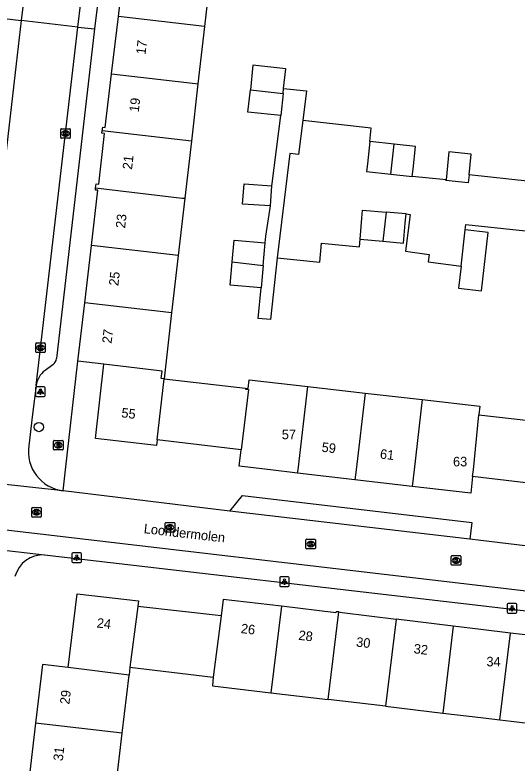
# Model space of a CAD drawing. Extents: x 161243 to 161752, y 384138 to 384885.
# Drawn here: x 161451.2 to 161503.8, y 384469.3 to 384547.7 of the extents above; entities that cross this region are included whole.
import ezdxf

# ---------------------------------------------------------------- set-up
doc = ezdxf.new("R2010")
doc.units = 0
for name, color, linetype in [('IMGEO_Boom', 7, 'Continuous'), ('IMGEO_Brandkraan', 7, 'Continuous'), ('IMGEO_Kolk', 7, 'Continuous'), ('IMGEO_Lichtpunt', 7, 'Continuous'), ('IMGEO_Openbare_ruimte_label', 7, 'Continuous'), ('IMGEO_Pand', 7, 'Continuous'), ('IMGEO_Pand_nummerreeks', 7, 'Continuous'), ('IMGEO_Parkeervlak_open', 7, 'Continuous'), ('IMGEO_Rijbaan_lokaal_open', 7, 'Continuous'), ('IMGEO_Voetpad_open', 7, 'Continuous')]:
    doc.layers.add(name, color=color, linetype=linetype)

msp = doc.modelspace()

# ---------------------------------------------------------------- linework, layer by layer
at = {"layer": 'IMGEO_Boom'}
msp.add_circle((161453.731, 384504.499), 0.489, dxfattribs=at)
at = {"layer": 'IMGEO_Brandkraan'}
for p, q in [((161455.259, 384502.166), (161455.259, 384503.018)), ((161455.334, 384503.092), (161456.186, 384503.092)), ((161456.26, 384503.018), (161456.26, 384502.166)), ((161455.77, 384502.312), (161455.745, 384502.312)), ((161455.747, 384502.872), (161455.772, 384502.872)), ((161456.186, 384502.092), (161455.334, 384502.092))]:
    msp.add_line(p, q, dxfattribs=at)
for points in [[(161455.259, 384502.166), (161455.259, 384503.018)], [(161455.334, 384503.092), (161456.186, 384503.092)], [(161456.26, 384503.018), (161456.26, 384502.166)], [(161455.607, 384502.792), (161455.607, 384502.392), (161455.82, 384502.392)], [(161455.838, 384502.792), (161455.607, 384502.792)], [(161455.786, 384502.711), (161455.732, 384502.711), (161455.732, 384502.635)], [(161455.732, 384502.635), (161455.785, 384502.635)], [(161455.794, 384502.559), (161455.732, 384502.559), (161455.732, 384502.478)], [(161455.732, 384502.478), (161455.794, 384502.478)], [(161456.186, 384502.092), (161455.334, 384502.092)]]:
    msp.add_lwpolyline(points, dxfattribs=at)
for centre, radius, start, end in [((161455.336, 384503.016), 0.0765, 91.55205, 178.44795), ((161455.336, 384503.016), 0.0765, 91.55205, 178.44795), ((161456.184, 384503.016), 0.0765, 1.55205, 88.44795), ((161456.184, 384503.016), 0.0765, 1.55205, 88.44795), ((161455.787, 384502.673), 0.0379, 267.82845, 90.93552), ((161455.795, 384502.518), 0.0404, 269.87594, 90.50774), ((161455.826, 384502.643), 0.251, 268.66757, 293.53466), ((161455.842, 384502.647), 0.145, 59.4692, 91.53667), ((161455.867, 384502.694), 0.0922, 285.51372, 58.15012), ((161455.872, 384502.502), 0.105, 301.31148, 78.98903), ((161455.336, 384502.168), 0.0765, 181.55205, 268.44795), ((161455.336, 384502.168), 0.0765, 181.55205, 268.44795), ((161456.184, 384502.168), 0.0765, 271.55205, 358.44795), ((161456.184, 384502.168), 0.0765, 271.55205, 358.44795)]:
    msp.add_arc(centre, radius, start, end, dxfattribs=at)
for centre, major_axis, ratio, start_param, end_param in [((161455.746, 384502.592), (-0.387, 0.002), 0.722429, 4.712389, 7.853982), ((161455.771, 384502.592), (-0.39, 0.002), 0.717154, 1.570796, 4.712389)]:
    msp.add_ellipse(centre, major_axis=major_axis, ratio=ratio, start_param=start_param, end_param=end_param, dxfattribs=at)
at = {"layer": 'IMGEO_Kolk'}
for p, q in [((161456.013, 384534.822), (161456.013, 384535.674)), ((161456.088, 384535.748), (161456.94, 384535.748)), ((161456.501, 384535.528), (161456.526, 384535.528)), ((161457.014, 384535.674), (161457.014, 384534.822)), ((161456.94, 384534.748), (161456.088, 384534.748)), ((161456.524, 384534.968), (161456.499, 384534.968)), ((161453.399, 384512.378), (161453.399, 384513.23)), ((161453.474, 384513.304), (161454.326, 384513.304)), ((161454.4, 384513.23), (161454.4, 384512.378)), ((161453.91, 384512.524), (161453.885, 384512.524)), ((161453.887, 384513.084), (161453.912, 384513.084)), ((161454.326, 384512.304), (161453.474, 384512.304)), ((161452.98, 384495.137), (161452.98, 384495.989)), ((161453.055, 384496.063), (161453.907, 384496.063)), ((161453.981, 384495.989), (161453.981, 384495.137)), ((161453.491, 384495.283), (161453.466, 384495.283)), ((161453.468, 384495.843), (161453.493, 384495.843)), ((161453.907, 384495.063), (161453.055, 384495.063)), ((161466.955, 384493.56), (161466.955, 384494.412)), ((161467.03, 384494.486), (161467.882, 384494.486)), ((161467.956, 384494.412), (161467.956, 384493.56)), ((161467.466, 384493.706), (161467.441, 384493.706)), ((161467.443, 384494.266), (161467.468, 384494.266)), ((161467.882, 384493.486), (161467.03, 384493.486)), ((161481.702, 384491.81), (161481.702, 384492.662)), ((161481.777, 384492.736), (161482.629, 384492.736)), ((161482.19, 384492.516), (161482.215, 384492.516)), ((161482.703, 384492.662), (161482.703, 384491.81)), ((161482.629, 384491.736), (161481.777, 384491.736)), ((161482.213, 384491.956), (161482.188, 384491.956)), ((161496.92, 384490.093), (161496.92, 384490.945)), ((161496.995, 384491.019), (161497.847, 384491.019)), ((161497.408, 384490.799), (161497.433, 384490.799)), ((161497.921, 384490.945), (161497.921, 384490.093)), ((161497.847, 384490.019), (161496.995, 384490.019)), ((161497.431, 384490.239), (161497.406, 384490.239))]:
    msp.add_line(p, q, dxfattribs=at)
for points in [[(161456.013, 384534.822), (161456.013, 384535.674)], [(161456.088, 384535.748), (161456.94, 384535.748)], [(161456.334, 384535.448), (161456.457, 384535.448), (161456.457, 384535.297), (161456.587, 384535.448), (161456.751, 384535.448), (161456.605, 384535.297), (161456.758, 384535.048), (161456.606, 384535.048), (161456.521, 384535.212), (161456.457, 384535.145), (161456.457, 384535.048), (161456.334, 384535.048), (161456.334, 384535.448)], [(161457.014, 384535.674), (161457.014, 384534.822)], [(161456.94, 384534.748), (161456.088, 384534.748)], [(161453.399, 384512.378), (161453.399, 384513.23)], [(161453.474, 384513.304), (161454.326, 384513.304)], [(161454.4, 384513.23), (161454.4, 384512.378)], [(161453.72, 384513.004), (161453.843, 384513.004), (161453.843, 384512.853), (161453.973, 384513.004), (161454.137, 384513.004), (161453.991, 384512.853), (161454.144, 384512.604), (161453.992, 384512.604), (161453.907, 384512.768), (161453.843, 384512.701), (161453.843, 384512.604), (161453.72, 384512.604), (161453.72, 384513.004)], [(161454.326, 384512.304), (161453.474, 384512.304)], [(161452.98, 384495.137), (161452.98, 384495.989)], [(161453.055, 384496.063), (161453.907, 384496.063)], [(161453.981, 384495.989), (161453.981, 384495.137)], [(161453.301, 384495.763), (161453.424, 384495.763), (161453.424, 384495.612), (161453.554, 384495.763), (161453.718, 384495.763), (161453.572, 384495.612), (161453.725, 384495.363), (161453.573, 384495.363), (161453.488, 384495.527), (161453.424, 384495.46), (161453.424, 384495.363), (161453.301, 384495.363), (161453.301, 384495.763)], [(161453.907, 384495.063), (161453.055, 384495.063)], [(161466.955, 384493.56), (161466.955, 384494.412)], [(161467.03, 384494.486), (161467.882, 384494.486)], [(161467.956, 384494.412), (161467.956, 384493.56)], [(161467.276, 384494.186), (161467.399, 384494.186), (161467.399, 384494.035), (161467.529, 384494.186), (161467.693, 384494.186), (161467.547, 384494.035), (161467.7, 384493.786), (161467.548, 384493.786), (161467.463, 384493.95), (161467.399, 384493.883), (161467.399, 384493.786), (161467.276, 384493.786), (161467.276, 384494.186)], [(161467.882, 384493.486), (161467.03, 384493.486)], [(161481.702, 384491.81), (161481.702, 384492.662)], [(161481.777, 384492.736), (161482.629, 384492.736)], [(161482.023, 384492.436), (161482.146, 384492.436), (161482.146, 384492.285), (161482.276, 384492.436), (161482.44, 384492.436), (161482.294, 384492.285), (161482.447, 384492.036), (161482.295, 384492.036), (161482.21, 384492.2), (161482.146, 384492.133), (161482.146, 384492.036), (161482.023, 384492.036), (161482.023, 384492.436)], [(161482.703, 384492.662), (161482.703, 384491.81)], [(161482.629, 384491.736), (161481.777, 384491.736)], [(161496.92, 384490.093), (161496.92, 384490.945)], [(161496.995, 384491.019), (161497.847, 384491.019)], [(161497.241, 384490.719), (161497.364, 384490.719), (161497.364, 384490.568), (161497.494, 384490.719), (161497.658, 384490.719), (161497.512, 384490.568), (161497.665, 384490.319), (161497.513, 384490.319), (161497.428, 384490.483), (161497.364, 384490.416), (161497.364, 384490.319), (161497.241, 384490.319), (161497.241, 384490.719)], [(161497.921, 384490.945), (161497.921, 384490.093)], [(161497.847, 384490.019), (161496.995, 384490.019)]]:
    msp.add_lwpolyline(points, dxfattribs=at)
for centre, start, end in [((161456.09, 384535.672), 91.55205, 178.44795), ((161456.09, 384535.672), 91.55205, 178.44795), ((161456.938, 384535.672), 1.55205, 88.44795), ((161456.938, 384535.672), 1.55205, 88.44795), ((161456.09, 384534.824), 181.55205, 268.44795), ((161456.09, 384534.824), 181.55205, 268.44795), ((161456.938, 384534.824), 271.55205, 358.44795), ((161456.938, 384534.824), 271.55205, 358.44795), ((161453.476, 384513.228), 91.55205, 178.44795), ((161453.476, 384513.228), 91.55205, 178.44795), ((161454.324, 384513.228), 1.55205, 88.44795), ((161454.324, 384513.228), 1.55205, 88.44795), ((161453.476, 384512.38), 181.55205, 268.44795), ((161453.476, 384512.38), 181.55205, 268.44795), ((161454.324, 384512.38), 271.55205, 358.44795), ((161454.324, 384512.38), 271.55205, 358.44795), ((161453.057, 384495.987), 91.55205, 178.44795), ((161453.057, 384495.987), 91.55205, 178.44795), ((161453.905, 384495.987), 1.55205, 88.44795), ((161453.905, 384495.987), 1.55205, 88.44795), ((161453.057, 384495.139), 181.55205, 268.44795), ((161453.057, 384495.139), 181.55205, 268.44795), ((161453.905, 384495.139), 271.55205, 358.44795), ((161453.905, 384495.139), 271.55205, 358.44795), ((161467.032, 384494.41), 91.55205, 178.44795), ((161467.032, 384494.41), 91.55205, 178.44795), ((161467.88, 384494.41), 1.55205, 88.44795), ((161467.88, 384494.41), 1.55205, 88.44795), ((161467.032, 384493.562), 181.55205, 268.44795), ((161467.032, 384493.562), 181.55205, 268.44795), ((161467.88, 384493.562), 271.55205, 358.44795), ((161467.88, 384493.562), 271.55205, 358.44795), ((161481.779, 384492.66), 91.55205, 178.44795), ((161481.779, 384492.66), 91.55205, 178.44795), ((161482.627, 384492.66), 1.55205, 88.44795), ((161482.627, 384492.66), 1.55205, 88.44795), ((161481.779, 384491.812), 181.55205, 268.44795), ((161481.779, 384491.812), 181.55205, 268.44795), ((161482.627, 384491.812), 271.55205, 358.44795), ((161482.627, 384491.812), 271.55205, 358.44795), ((161496.997, 384490.943), 91.55205, 178.44795), ((161496.997, 384490.943), 91.55205, 178.44795), ((161497.845, 384490.943), 1.55205, 88.44795), ((161497.845, 384490.943), 1.55205, 88.44795), ((161496.997, 384490.095), 181.55205, 268.44795), ((161496.997, 384490.095), 181.55205, 268.44795), ((161497.845, 384490.095), 271.55205, 358.44795), ((161497.845, 384490.095), 271.55205, 358.44795)]:
    msp.add_arc(centre, 0.0765, start, end, dxfattribs=at)
for centre, major_axis, ratio, start_param, end_param in [((161456.5, 384535.248), (-0.387, 0.002), 0.722429, 4.712389, 7.853982), ((161456.525, 384535.248), (-0.39, 0.002), 0.717154, 1.570796, 4.712389), ((161453.886, 384512.804), (-0.387, 0.002), 0.722429, 4.712389, 7.853982), ((161453.911, 384512.804), (-0.39, 0.002), 0.717154, 1.570796, 4.712389), ((161453.467, 384495.563), (-0.387, 0.002), 0.722429, 4.712389, 7.853982), ((161453.492, 384495.563), (-0.39, 0.002), 0.717154, 1.570796, 4.712389), ((161467.442, 384493.986), (-0.387, 0.002), 0.722429, 4.712389, 7.853982), ((161467.467, 384493.986), (-0.39, 0.002), 0.717154, 1.570796, 4.712389), ((161482.189, 384492.236), (-0.387, 0.002), 0.722429, 4.712389, 7.853982), ((161482.214, 384492.236), (-0.39, 0.002), 0.717154, 1.570796, 4.712389), ((161497.407, 384490.519), (-0.387, 0.002), 0.722429, 4.712389, 7.853982), ((161497.432, 384490.519), (-0.39, 0.002), 0.717154, 1.570796, 4.712389)]:
    msp.add_ellipse(centre, major_axis=major_axis, ratio=ratio, start_param=start_param, end_param=end_param, dxfattribs=at)
at = {"layer": 'IMGEO_Lichtpunt'}
for p, q in [((161453.384, 384508.609), (161453.384, 384507.802)), ((161453.384, 384508.609), (161453.384, 384507.802)), ((161454.286, 384508.704), (161453.478, 384508.704)), ((161454.286, 384508.704), (161453.478, 384508.704)), ((161454.38, 384507.802), (161454.38, 384508.609)), ((161454.38, 384507.802), (161454.38, 384508.609)), ((161453.478, 384507.708), (161454.286, 384507.708)), ((161453.478, 384507.708), (161454.286, 384507.708)), ((161458.092, 384491.309), (161457.284, 384491.309)), ((161458.092, 384491.309), (161457.284, 384491.309)), ((161457.19, 384491.214), (161457.19, 384490.407)), ((161457.19, 384491.214), (161457.19, 384490.407)), ((161458.186, 384490.407), (161458.186, 384491.214)), ((161458.186, 384490.407), (161458.186, 384491.214)), ((161457.284, 384490.313), (161458.092, 384490.313)), ((161457.284, 384490.313), (161458.092, 384490.313)), ((161478.948, 384488.699), (161478.948, 384487.892)), ((161478.948, 384488.699), (161478.948, 384487.892)), ((161479.85, 384488.794), (161479.042, 384488.794)), ((161479.85, 384488.794), (161479.042, 384488.794)), ((161479.944, 384487.892), (161479.944, 384488.699)), ((161479.944, 384487.892), (161479.944, 384488.699)), ((161479.042, 384487.798), (161479.85, 384487.798)), ((161479.042, 384487.798), (161479.85, 384487.798)), ((161502.786, 384485.898), (161502.786, 384485.091)), ((161502.786, 384485.898), (161502.786, 384485.091)), ((161503.688, 384485.993), (161502.88, 384485.993)), ((161503.688, 384485.993), (161502.88, 384485.993)), ((161503.782, 384485.091), (161503.782, 384485.898)), ((161503.782, 384485.091), (161503.782, 384485.898)), ((161502.88, 384484.997), (161503.688, 384484.997)), ((161502.88, 384484.997), (161503.688, 384484.997))]:
    msp.add_line(p, q, dxfattribs=at)
for points in [[(161453.758, 384508.273), (161453.797, 384508.245), (161453.609, 384507.983), (161453.571, 384508.01), (161453.758, 384508.273)], [(161453.86, 384508.225), (161453.907, 384508.225), (161453.907, 384507.903), (161453.86, 384507.903), (161453.86, 384508.225)], [(161453.97, 384508.245), (161454.008, 384508.272), (161454.195, 384508.01), (161454.156, 384507.982), (161453.97, 384508.245)], [(161457.564, 384490.878), (161457.603, 384490.85), (161457.415, 384490.588), (161457.377, 384490.615), (161457.564, 384490.878)], [(161457.666, 384490.83), (161457.713, 384490.83), (161457.713, 384490.508), (161457.666, 384490.508), (161457.666, 384490.83)], [(161457.776, 384490.85), (161457.814, 384490.877), (161458.001, 384490.615), (161457.962, 384490.587), (161457.776, 384490.85)], [(161479.322, 384488.363), (161479.361, 384488.335), (161479.173, 384488.073), (161479.135, 384488.1), (161479.322, 384488.363)], [(161479.424, 384488.315), (161479.471, 384488.315), (161479.471, 384487.993), (161479.424, 384487.993), (161479.424, 384488.315)], [(161479.534, 384488.335), (161479.572, 384488.362), (161479.759, 384488.1), (161479.72, 384488.072), (161479.534, 384488.335)], [(161503.16, 384485.562), (161503.199, 384485.534), (161503.011, 384485.272), (161502.973, 384485.299), (161503.16, 384485.562)], [(161503.262, 384485.514), (161503.309, 384485.514), (161503.309, 384485.192), (161503.262, 384485.192), (161503.262, 384485.514)], [(161503.372, 384485.534), (161503.41, 384485.561), (161503.597, 384485.299), (161503.558, 384485.271), (161503.372, 384485.534)]]:
    msp.add_lwpolyline(points, dxfattribs=at)
for centre in [(161453.883, 384508.407), (161457.689, 384491.012), (161479.447, 384488.497), (161503.285, 384485.696)]:
    msp.add_circle(centre, 0.0994, dxfattribs=at)
for centre, start, end in [((161453.478, 384508.609), 90, 180), ((161453.478, 384508.609), 90, 180), ((161454.286, 384508.609), 0, 90), ((161454.286, 384508.609), 0, 90), ((161453.478, 384507.802), 180, 270), ((161453.478, 384507.802), 180, 270), ((161454.286, 384507.802), 270, 0), ((161454.286, 384507.802), 270, 360), ((161457.284, 384491.214), 90, 180), ((161457.284, 384491.214), 90, 180), ((161458.092, 384491.214), 0, 90), ((161458.092, 384491.214), 0, 90), ((161457.284, 384490.407), 180, 270), ((161457.284, 384490.407), 180, 270), ((161458.092, 384490.407), 270, 0), ((161458.092, 384490.407), 270, 360), ((161479.042, 384488.699), 90, 180), ((161479.042, 384488.699), 90, 180), ((161479.85, 384488.699), 0, 90), ((161479.85, 384488.699), 0, 90), ((161479.042, 384487.892), 180, 270), ((161479.042, 384487.892), 180, 270), ((161479.85, 384487.892), 270, 0), ((161479.85, 384487.892), 270, 360), ((161502.88, 384485.898), 90, 180), ((161502.88, 384485.898), 90, 180), ((161503.688, 384485.898), 0, 90), ((161503.688, 384485.898), 0, 90), ((161502.88, 384485.091), 180, 270), ((161502.88, 384485.091), 180, 270), ((161503.688, 384485.091), 270, 0), ((161503.688, 384485.091), 270, 360)]:
    msp.add_arc(centre, 0.0946, start, end, dxfattribs=at)
at = {"layer": 'IMGEO_Pand'}
for points in [[(161462.056, 384547.515), (161462.781, 384553.656)], [(161471.853, 384553.203), (161471.079, 384546.471)], [(161461.348, 384541.513), (161462.056, 384547.515)], [(161471.079, 384546.471), (161462.056, 384547.515)], [(161471.079, 384546.471), (161470.388, 384540.466)], [(161479.365, 384539.957), (161479.584, 384542.034), (161476.145, 384542.396), (161475.875, 384539.831)], [(161460.369, 384535.543), (161460.415, 384535.921), (161460.683, 384535.879), (161461.348, 384541.513)], [(161461.348, 384541.513), (161470.123, 384540.497), (161470.388, 384540.466)], [(161470.388, 384540.466), (161469.698, 384534.463)], [(161479.067, 384537.13), (161475.629, 384537.492), (161475.875, 384539.831)], [(161475.875, 384539.831), (161479.31, 384539.433)], [(161479.31, 384539.433), (161479.365, 384539.957)], [(161479.31, 384539.433), (161479.067, 384537.13)], [(161459.667, 384529.54), (161459.712, 384529.959), (161460.008, 384529.927), (161460.601, 384535.258), (161460.337, 384535.278), (161460.369, 384535.543)], [(161469.698, 384534.463), (161460.369, 384535.543)], [(161469.698, 384534.463), (161469.007, 384528.458)], [(161488.389, 384534.407), (161488.143, 384532.076), (161488.057, 384531.255), (161490.585, 384530.988)], [(161490.95, 384534.137), (161488.389, 384534.407)], [(161490.585, 384530.988), (161490.95, 384534.137)], [(161492.831, 384530.751), (161492.913, 384531.523), (161493.164, 384533.904), (161490.95, 384534.137)], [(161498.788, 384530.902), (161499.015, 384533.095), (161496.678, 384533.337), (161496.373, 384530.385)], [(161490.585, 384530.988), (161492.831, 384530.751)], [(161498.788, 384530.902), (161498.703, 384530.087), (161496.367, 384530.328), (161496.373, 384530.385)], [(161477.986, 384527.66), (161475.067, 384527.863), (161475.213, 384529.966), (161478.133, 384529.762)], [(161477.986, 384527.66), (161478.133, 384529.762)], [(161459.223, 384523.508), (161459.894, 384529.296), (161459.642, 384529.306), (161459.667, 384529.54)], [(161459.667, 384529.54), (161468.733, 384528.49), (161469.007, 384528.458)], [(161469.007, 384528.458), (161468.317, 384522.455)], [(161487.362, 384524.164), (161487.558, 384526.386), (161487.632, 384527.222), (161490.091, 384527.004)], [(161490.091, 384527.004), (161489.736, 384523.954)], [(161489.736, 384523.954), (161491.915, 384523.761), (161492.101, 384525.868), (161492.185, 384526.819)], [(161492.185, 384526.819), (161490.091, 384527.004)], [(161497.948, 384521.353), (161497.684, 384519.04), (161500.097, 384518.765), (161500.794, 384524.877), (161498.381, 384525.152)], [(161497.948, 384521.353), (161498.381, 384525.152)], [(161487.362, 384524.164), (161489.736, 384523.954)], [(161458.527, 384517.504), (161459.223, 384523.508)], [(161468.317, 384522.455), (161459.223, 384523.508)], [(161473.981, 384521.799), (161474.192, 384524.085), (161477.437, 384523.786)], [(161477.219, 384521.424), (161477.437, 384523.786)], [(161468.317, 384522.455), (161467.626, 384516.45)], [(161477.002, 384519.077), (161473.757, 384519.376), (161473.981, 384521.799)], [(161473.981, 384521.799), (161477.219, 384521.424)], [(161477.219, 384521.424), (161477.002, 384519.077)], [(161457.818, 384511.391), (161458.527, 384517.504)], [(161467.626, 384516.45), (161467.343, 384516.483), (161458.527, 384517.504)], [(161467.626, 384516.45), (161466.833, 384509.551)], [(161460.525, 384511.068), (161457.818, 384511.391)], [(161466.108, 384503.152), (161466.063, 384502.544), (161459.651, 384503.294), (161460.525, 384511.068)], [(161466.833, 384509.551), (161466.543, 384509.584), (161466.632, 384510.347), (161460.525, 384511.068)], [(161466.108, 384503.152), (161466.833, 384509.551)], [(161466.833, 384509.551), (161475.383, 384508.568)], [(161475.383, 384508.568), (161475.645, 384508.538), (161475.751, 384509.452), (161481.888, 384508.746)], [(161475.383, 384508.568), (161475.37, 384508.45), (161475.672, 384508.413), (161474.911, 384502.113)], [(161480.832, 384499.666), (161480.871, 384500), (161481.888, 384508.746)], [(161481.888, 384508.746), (161487.887, 384508.056)], [(161487.887, 384508.056), (161486.95, 384500), (161486.83, 384498.967)], [(161487.887, 384508.056), (161493.887, 384507.366)], [(161493.887, 384507.366), (161493.03, 384500), (161492.829, 384498.268)], [(161493.887, 384507.366), (161499.919, 384506.672), (161499.806, 384505.78)], [(161499.16, 384499.3), (161499.235, 384500), (161499.806, 384505.78)], [(161499.806, 384505.78), (161508.732, 384504.753)], [(161474.911, 384502.113), (161466.108, 384503.152)], [(161480.832, 384499.666), (161477.97, 384500), (161474.702, 384500.381), (161474.911, 384502.113)], [(161486.83, 384498.967), (161480.832, 384499.666)], [(161499.16, 384499.3), (161498.958, 384497.553), (161492.829, 384498.268)], [(161507.972, 384498.271), (161500, 384499.202), (161499.16, 384499.3)], [(161492.829, 384498.268), (161486.83, 384498.967)], [(161456.792, 384479.286), (161457.755, 384487.037), (161464.151, 384486.288), (161464.106, 384485.691)], [(161479.124, 384485.712), (161473.027, 384486.43), (161472.817, 384484.707)], [(161464.106, 384485.691), (161463.27, 384479.336)], [(161472.817, 384484.707), (161464.106, 384485.691)], [(161479.124, 384485.712), (161478.025, 384476.659)], [(161485.137, 384485.12), (161484.857, 384485.151), (161484.842, 384485.039), (161479.124, 384485.712)], [(161484.024, 384475.947), (161485.137, 384485.12)], [(161485.137, 384485.12), (161485.493, 384485.081), (161491.134, 384484.383)], [(161472.817, 384484.707), (161471.99, 384478.301)], [(161491.134, 384484.383), (161490.024, 384475.236)], [(161497.131, 384483.641), (161491.134, 384484.383)], [(161497.131, 384483.641), (161496.024, 384474.524)], [(161503.128, 384482.915), (161500, 384483.286), (161497.131, 384483.641)], [(161502.023, 384473.813), (161503.128, 384482.915)], [(161502.023, 384473.813), (161503.19, 384473.675), (161508.155, 384473.086), (161509.234, 384482.192), (161503.128, 384482.915)], [(161456.792, 384479.286), (161454.104, 384479.613), (161453.386, 384473.454)], [(161463.171, 384478.5), (161456.792, 384479.286)], [(161463.27, 384479.336), (161463.171, 384478.5)], [(161463.27, 384479.336), (161471.99, 384478.301)], [(161462.452, 384472.439), (161463.171, 384478.5)], [(161471.99, 384478.301), (161471.899, 384477.385), (161478.025, 384476.659)], [(161478.025, 384476.659), (161484.024, 384475.947)], [(161490.024, 384475.236), (161484.024, 384475.947)], [(161490.024, 384475.236), (161496.024, 384474.524)], [(161496.024, 384474.524), (161500, 384474.053), (161502.023, 384473.813)], [(161453.386, 384473.454), (161452.686, 384467.452)], [(161462.452, 384472.439), (161453.386, 384473.454)], [(161461.741, 384466.438), (161462.452, 384472.439)]]:
    msp.add_lwpolyline(points, dxfattribs=at)
at = {"layer": 'IMGEO_Parkeervlak_open'}
for points in [[(161450.128, 384547.299), (161451.881, 384547.095)], [(161457.814, 384546.404), (161459.568, 384546.2)], [(161473.721, 384495.685), (161475.066, 384497.328), (161499.057, 384494.509), (161498.849, 384492.738)]]:
    msp.add_lwpolyline(points, dxfattribs=at)
at = {"layer": 'IMGEO_Rijbaan_lokaal_open'}
for points in [[(161452.178, 384549.677), (161451.881, 384547.095)], [(161457.814, 384546.404), (161458.115, 384548.986)], [(161451.881, 384547.095), (161451.359, 384542.556), (161447.539, 384509.648)], [(161457.814, 384546.404), (161451.881, 384547.095)], [(161453.447, 384508.842), (161457.814, 384546.404)], [(161481.372, 384536.621), (161480.929, 384533.054), (161480.018, 384533.151), (161478.689, 384522.238)], [(161488.389, 384534.407), (161488.548, 384535.801), (161481.372, 384536.621)], [(161496.373, 384530.385), (161492.831, 384530.751)], [(161505.196, 384530.237), (161498.788, 384530.902)], [(161492.185, 384526.819), (161492.609, 384526.767), (161492.139, 384522.907), (161494.61, 384522.581), (161494.507, 384521.807), (161497.948, 384521.353)], [(161498.381, 384525.152), (161498.44, 384525.706), (161529.045, 384522.471)], [(161478.689, 384522.238), (161483.162, 384521.753), (161483.32, 384523.775), (161487.293, 384523.385), (161487.362, 384524.164)], [(161453.447, 384508.842), (161453.058, 384505.828), (161452.684, 384502.539)], [(161456.261, 384497.821), (161442.259, 384499.359)], [(161473.721, 384495.685), (161456.261, 384497.821)], [(161430.062, 384496.065), (161448.776, 384493.891), (161500, 384487.889), (161510.654, 384486.641)], [(161498.849, 384492.738), (161473.721, 384495.685)], [(161506.677, 384491.817), (161500, 384492.603), (161498.849, 384492.738)]]:
    msp.add_lwpolyline(points, dxfattribs=at)
msp.add_arc((161456.753, 384501.909), 4.117, 171.19324, 263.14267, dxfattribs=at)
at = {"layer": 'IMGEO_Voetpad_open'}
for points in [[(161459.867, 384548.782), (161459.568, 384546.2)], [(161459.568, 384546.2), (161455.567, 384511.666)], [(161479.365, 384539.957), (161481.755, 384539.706), (161481.372, 384536.621)], [(161478.133, 384529.762), (161478.149, 384529.998), (161479.067, 384537.13)], [(161477.437, 384523.786), (161477.504, 384524.509), (161477.986, 384527.66)], [(161478.689, 384522.238), (161477.99, 384515.77), (161476.699, 384515.881), (161477.002, 384519.077)], [(161455.191, 384511.018), (161454.376, 384510.418)], [(161456.261, 384497.821), (161456.511, 384500), (161457.818, 384511.391)], [(161448.511, 384491.779), (161454.323, 384491.094)], [(161454.323, 384491.094), (161500, 384485.79), (161510.344, 384484.589)]]:
    msp.add_lwpolyline(points, dxfattribs=at)
for centre, radius, start, end in [((161454.644, 384511.769), 0.929, 306.08977, 353.66159), ((161455.754, 384508.544), 2.326, 126.32953, 172.63458), ((161454.157, 384488.064), 3.035, 86.86646, 165.19928)]:
    msp.add_arc(centre, radius, start, end, dxfattribs=at)

# ---------------------------------------------------------------- texts
at = {"layer": 'IMGEO_Openbare_ruimte_label'}
msp.add_text('Loondermolen', height=1, rotation=353.33704, dxfattribs=at).set_placement((161464.677, 384493.383))
at = {"layer": 'IMGEO_Pand_nummerreeks'}
for s, rotation, p in [('17', 83.30267, (161464.89, 384543.486)), ('19', 83.30267, (161464.181, 384537.448)), ('21', 83.30267, (161463.475, 384531.432)), ('23', 83.30267, (161462.752, 384525.282)), ('25', 83.30267, (161462.043, 384519.245)), ('27', 83.30267, (161461.334, 384513.207)), ('55', 353.32853, (161462.329, 384505.517)), ('59', 353.35335, (161483.302, 384501.915)), ('61', 353.35335, (161489.412, 384501.203)), ('63', 360, (161497.103, 384500.372)), ('24', 353.32083, (161459.751, 384483.5)), ('26', 353.32395, (161474.842, 384482.914)), ('28', 353.32395, (161480.88, 384482.208)), ('30', 353.32395, (161486.914, 384481.502)), ('32', 353.32395, (161492.943, 384480.796)), ('34', 0, (161500.604, 384479.418)), ('29', 83.33421, (161456.914, 384475.392)), ('31', 83.33421, (161456.221, 384469.466))]:
    msp.add_text(s, height=1, rotation=rotation, dxfattribs=at).set_placement(p)
msp.add_text('57', height=1, dxfattribs=at).set_placement((161479.173, 384503.221))

doc.saveas('drawing.dxf')
